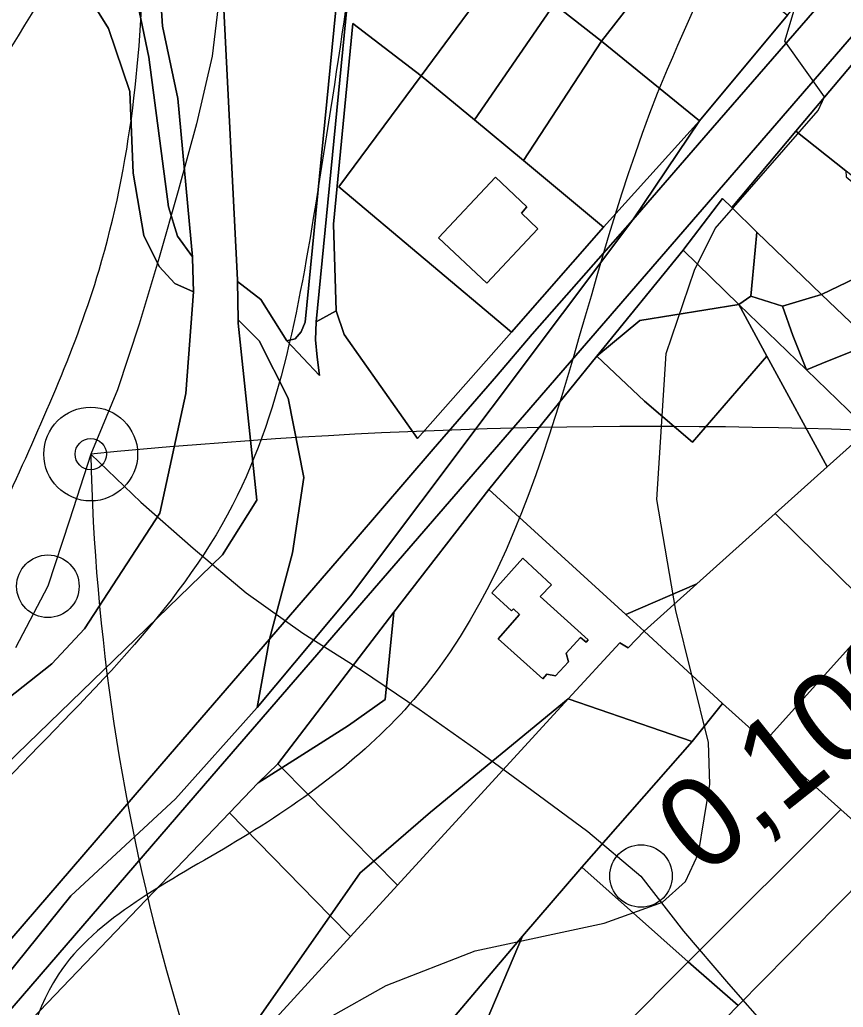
# Model space of a CAD drawing. Extents: x -510989 to -501240, y -1184665 to -1176089.
# Drawn here: x -504614 to -504495.5, y -1182034.1 to -1181891.9 of the extents above; entities that cross this region are included whole.
import ezdxf

# ---------------------------------------------------------------- set-up
doc = ezdxf.new("R2010")
doc.units = 0
for name, color, linetype in [('NAVRH_rozvodnice', 7, 'Continuous'), ('orna_puda', 7, 'Continuous'), ('ostatni_plocha_x_ostatni_komunikace', 7, 'Continuous'), ('ostatni_plocha_x_silnice', 7, 'Continuous'), ('ostatni_plocha_x_sportoviste_a_rekr_plocha', 7, 'Continuous'), ('STAV_zaplavove_uzemi', 7, 'Continuous'), ('trasovani_toku', 7, 'Continuous'), ('trvaly_travni_porost', 7, 'Continuous'), ('vodni_plocha_x_vodni_tok_v_koryt_prir_n_upr', 7, 'Continuous'), ('vrstevnice_02', 7, 'Continuous'), ('zahrada', 7, 'Continuous'), ('zastavena_plocha_a_nadvori', 7, 'Continuous'), ('zastavena_plocha_a_nadvori_x_spolecny_dvur', 7, 'Continuous')]:
    doc.layers.add(name, color=color, linetype=linetype)

msp = doc.modelspace()

# ---------------------------------------------------------------- linework, layer by layer
at = {"layer": 'NAVRH_rozvodnice'}
for centre, radius, start, end in [((-504522.68, -1182780.59), 830.09, 87.18644, 95.60854), ((-504299.17, -1181947.82), 304.71, 181.2506, 210.5058)]:
    msp.add_arc(centre, radius, start, end, dxfattribs=at)
at = {"layer": 'orna_puda'}
for points in [[(-504473.31, -1181969.21), (-504463.96, -1181978.2), (-504462.57, -1181979.47), (-504466.88, -1181983.62), (-504492.69, -1182008.47), (-504495.86, -1182005.63), (-504506.77, -1181995.86), (-504490.44, -1181977.67), (-504478.41, -1181964.27)], [(-504524.17, -1181979.97), (-504512.89, -1181990.38), (-504517.26, -1181995.85), (-504535.08, -1181989.69), (-504527.64, -1181981.66), (-504526.47, -1181982.39)], [(-504512.89, -1181990.38), (-504506.77, -1181995.86), (-504495.86, -1182005.63), (-504517.83, -1182027.6), (-504533.13, -1182013.94), (-504517.26, -1181995.85)], [(-504533.13, -1182013.94), (-504517.83, -1182027.6), (-504547.14, -1182057.08), (-504556.75, -1182048.93), (-504547.56, -1182037.79), (-504541.68, -1182023.9)]]:
    msp.add_lwpolyline(points, close=True, dxfattribs=at)
at = {"layer": 'ostatni_plocha_x_ostatni_komunikace'}
for points in [[(-504556.69, -1181785.16), (-504571.36, -1181935.41), (-504571.48, -1181938.01), (-504571.24, -1181940.5), (-504570.86, -1181943.16), (-504575.57, -1181938.14), (-504574.37, -1181937.85), (-504573.5, -1181936.88), (-504572.93, -1181935.45), (-504558.23, -1181785.32)], [(-504616.56, -1181838.54), (-504607.28, -1181858.75), (-504610.46, -1181858.76), (-504605.71, -1181870.11), (-504599.05, -1181881.31), (-504597.74, -1181886.23), (-504595.43, -1181897.31), (-504592.63, -1181918.84), (-504591.34, -1181923.1), (-504589.18, -1181926.04), (-504589.16, -1181926.26), (-504589.03, -1181931.12), (-504591.72, -1181929.92), (-504593.98, -1181927.44), (-504596.19, -1181922.97), (-504597.7, -1181914.03), (-504598.18, -1181902.27), (-504601.25, -1181893.17), (-504610.02, -1181879.09), (-504615.56, -1181865.33)], [(-504615.56, -1181865.33), (-504610.02, -1181879.09), (-504601.25, -1181893.17), (-504598.18, -1181902.27), (-504597.7, -1181914.03), (-504596.19, -1181922.97), (-504593.98, -1181927.44), (-504591.72, -1181929.92), (-504589.03, -1181931.12), (-504590.13, -1181945.75), (-504593.87, -1181962.96), (-504604.72, -1181979.62), (-504609.43, -1181984.65), (-504618.84, -1181992.12)]]:
    msp.add_lwpolyline(points, dxfattribs=at)
for points in [[(-504525.78, -1181920.73), (-504540.29, -1181937.21), (-504545.41, -1181943.25), (-504554.53, -1181953.78), (-504565.91, -1181967.01), (-504572.33, -1181974.45), (-504578.1, -1181981.14), (-504574.75, -1181968.71), (-504573.13, -1181957.84), (-504575.39, -1181946.42), (-504579.58, -1181938.15), (-504582.59, -1181935.14), (-504582.69, -1181929.6), (-504579.34, -1181932.22), (-504575.57, -1181938.14), (-504570.86, -1181943.16), (-504571.24, -1181940.5), (-504571.48, -1181938.01), (-504571.36, -1181935.41), (-504568.48, -1181933.82), (-504567.35, -1181937.25), (-504556.78, -1181952.23), (-504543.27, -1181936.89), (-504530, -1181921.77), (-504516.17, -1181906.5)], [(-504511.55, -1181918.98), (-504507.95, -1181922.52), (-504508.18, -1181925.08), (-504508.78, -1181931.75), (-504510.55, -1181932.92), (-504518.56, -1181925.11), (-504518.46, -1181924.95), (-504512.89, -1181917.66)], [(-504508.18, -1181925.08), (-504507.95, -1181922.52), (-504498.63, -1181931.49), (-504500.87, -1181932.17), (-504504.25, -1181933.19), (-504508.78, -1181931.75)], [(-504510.55, -1181932.92), (-504508.78, -1181931.75), (-504504.25, -1181933.19), (-504502.74, -1181937.4), (-504500.8, -1181942.35)], [(-504500.87, -1181932.17), (-504498.63, -1181931.49), (-504491.35, -1181938.47), (-504493.47, -1181939.34), (-504498.58, -1181941.44), (-504500.8, -1181942.35), (-504502.74, -1181937.4), (-504504.25, -1181933.19)], [(-504582.58, -1181935.62), (-504582.59, -1181935.14), (-504579.58, -1181938.15), (-504575.39, -1181946.42), (-504573.13, -1181957.84), (-504574.75, -1181968.71), (-504578.1, -1181981.14), (-504592.36, -1181997.67), (-504625.86, -1182036.54), (-504631.78, -1182043.52), (-504636.9, -1182049.85), (-504642.33, -1182057.18), (-504646.89, -1182063.98), (-504650.43, -1182070.16), (-504653, -1182075.65), (-504658.96, -1182079.59), (-504664.7, -1182067.84), (-504657.54, -1182050.8), (-504642.65, -1182030.42), (-504630.99, -1182019.73), (-504625.18, -1182014.78), (-504617.59, -1182000.69), (-504584.84, -1181968.96), (-504579.89, -1181961.1)], [(-504493.47, -1181939.34), (-504491.35, -1181938.47), (-504479.77, -1181949.59), (-504481.76, -1181950.7), (-504486.38, -1181953.29), (-504488.46, -1181954.46), (-504491.88, -1181950.98), (-504500.8, -1181942.35), (-504498.58, -1181941.44)]]:
    msp.add_lwpolyline(points, close=True, dxfattribs=at)
at = {"layer": 'ostatni_plocha_x_silnice'}
for points in [[(-504452.1, -1181835.62), (-504483.15, -1181871.62), (-504493.81, -1181883.88), (-504514.3, -1181907.49), (-504525.78, -1181920.73), (-504516.17, -1181906.5), (-504503.52, -1181891.27), (-504491.68, -1181877.25), (-504485.75, -1181870.62), (-504475.46, -1181859.11), (-504468.72, -1181851.19), (-504465.01, -1181846.92), (-504460.77, -1181844.19), (-504452.61, -1181835.24)], [(-504540.29, -1181937.21), (-504525.78, -1181920.73), (-504566.4, -1181974.9), (-504579.84, -1181990.95), (-504578.1, -1181981.14), (-504572.33, -1181974.45), (-504565.91, -1181967.01), (-504554.53, -1181953.78), (-504545.41, -1181943.25)], [(-504578.1, -1181981.14), (-504579.84, -1181990.95), (-504591.62, -1182004.13), (-504606.68, -1182018.06), (-504653, -1182075.65), (-504650.43, -1182070.16), (-504646.89, -1182063.98), (-504642.33, -1182057.18), (-504636.9, -1182049.85), (-504631.78, -1182043.52), (-504625.86, -1182036.54), (-504592.36, -1181997.67)]]:
    msp.add_lwpolyline(points, close=True, dxfattribs=at)
for points in [[(-504653, -1182075.65), (-504606.68, -1182018.06), (-504591.62, -1182004.13), (-504579.84, -1181990.95), (-504566.4, -1181974.9), (-504525.78, -1181920.73), (-504514.3, -1181907.49), (-504493.81, -1181883.88), (-504483.15, -1181871.62), (-504452.1, -1181835.62), (-504446.84, -1181839.46), (-504478.03, -1181875.53), (-504514.25, -1181917.46), (-504553.69, -1181963.07), (-504586.39, -1182000.87), (-504616.02, -1182035.26)], [(-504616.02, -1182035.26), (-504586.39, -1182000.87), (-504553.69, -1181963.07), (-504514.25, -1181917.46), (-504478.03, -1181875.53)], [(-504478.65, -1181879.99), (-504489.14, -1181892.32), (-504490.72, -1181894.19), (-504502.3, -1181907.97), (-504511.55, -1181918.98), (-504512.89, -1181917.66), (-504518.46, -1181924.95), (-504518.56, -1181925.11), (-504530.95, -1181940.37), (-504546.53, -1181959.57), (-504560.19, -1181977.24), (-504576.89, -1181999.06), (-504579.7, -1182001.81), (-504583.86, -1182006.14), (-504612.24, -1182035.78)]]:
    msp.add_lwpolyline(points, dxfattribs=at)
at = {"layer": 'ostatni_plocha_x_sportoviste_a_rekr_plocha'}
msp.add_lwpolyline([(-504557.61, -1181770.25), (-504504.67, -1181769.75), (-504503.54, -1181778.13), (-504498.25, -1181807.81), (-504496.86, -1181833.89), (-504513.69, -1181858.48), (-504524.68, -1181873.87), (-504532.64, -1181867.95), (-504544.41, -1181883.93), (-504556.23, -1181900), (-504566.1, -1181892.48), (-504568.85, -1181921.36), (-504568.48, -1181933.82), (-504571.36, -1181935.41), (-504556.69, -1181785.16), (-504556.55, -1181779.74), (-504556.98, -1181774.61)], close=True, dxfattribs=at)
at = {"layer": 'STAV_zaplavove_uzemi'}
for points in [[(-502250.32, -1184002.61), (-502355.07, -1183875.41), (-502442.37, -1183790.61), (-502477.29, -1183700.82), (-502532.16, -1183578.61), (-502567.08, -1183448.91), (-502626.05, -1183402.34), (-502705.41, -1183380.59), (-502814.2, -1183349.87), (-502882.03, -1183297.39), (-502931.95, -1183237.24), (-503042.02, -1183107.97), (-503139.64, -1183018.94), (-503222.14, -1182957.59), (-503308.56, -1182839.96), (-503316.24, -1182784.92), (-503330.32, -1182756.77), (-503348.24, -1182719.65), (-503334.16, -1182651.82), (-503323.92, -1182595.5), (-503313.68, -1182526.39), (-503294.1, -1182480.5), (-503251.86, -1182396.03), (-503229.34, -1182314.37), (-503216.1, -1182227.15), (-503242.43, -1182174.5), (-503271.86, -1182129.59), (-503287.34, -1182081.58), (-503343.88, -1182028.1), (-503361.79, -1182008.91), (-503396.35, -1181952.59), (-503442.43, -1181933.39), (-503497.46, -1181888.6), (-503525.62, -1181860.44), (-503528.18, -1181837.4), (-503548.66, -1181767.01), (-503558.9, -1181729.89), (-503576.82, -1181682.53), (-503578.1, -1181621.1), (-503567.86, -1181572.46), (-503552.5, -1181536.63), (-503538.04, -1181458.36), (-503518.33, -1181411.9), (-503509.88, -1181341.51), (-503497.21, -1181207.63), (-503499.77, -1181097.56), (-503498.02, -1181031.35), (-503510.82, -1180970.85), (-503549.22, -1180952.23), (-503571.32, -1180940.6), (-503605.07, -1180937.11), (-503651.61, -1180939.44), (-503671.39, -1180917.33), (-503679.53, -1180892.89), (-503713.27, -1180871.95), (-503727.24, -1180859.15), (-503734.22, -1180833.55), (-503728.4, -1180799.81), (-503741.2, -1180770.72), (-503722.82, -1180725.17), (-503721.54, -1180703.41), (-503731.78, -1180697.01), (-503767.61, -1180699.57), (-503790.65, -1180697.01), (-503817.53, -1180697.01), (-503861.04, -1180686.77), (-503889.2, -1180675.25), (-503900.72, -1180668.85), (-503953.2, -1180679.09), (-503997.99, -1180697.01), (-504063.27, -1180722.61), (-504109.34, -1180749.49), (-504142.62, -1180776.36), (-504177.18, -1180796.84), (-504211.73, -1180817.32), (-504414.98, -1180961.5), (-504472.7, -1180998.11), (-504544.51, -1181068.5), (-504600.82, -1181143.12), (-504621.94, -1181196.62), (-504641.65, -1181267.01), (-504660.25, -1181350.62), (-504634.7, -1181398.32), (-504617.66, -1181447.72), (-504600.62, -1181492.01), (-504587, -1181548.23), (-504592.11, -1181628.29), (-504569.96, -1181682.81), (-504568.26, -1181664.07), (-504554.63, -1181621.48), (-504547.82, -1181597.63)], [(-504826.46, -1182247.73), (-504827.62, -1182204.68), (-504817.15, -1182165.12), (-504791.55, -1182113.93), (-504727.56, -1182034.81), (-504708.94, -1182017.35), (-504669.38, -1181991.76), (-504649.6, -1181961.5), (-504628.66, -1181917.29), (-504601.9, -1181867.26), (-504597.24, -1181809.08), (-504585.16, -1181766.79), (-504596.8, -1181741.4), (-504604.2, -1181726.59), (-504633.82, -1181658.9), (-504646.51, -1181600.72), (-504660.26, -1181556.29), (-504751.04, -1181459.08), (-504798.4, -1181384.84), (-504826.55, -1181347.73), (-504862.39, -1181315.73), (-504866.23, -1181265.81), (-504862.39, -1181205.66), (-504853.43, -1181164.7), (-504793.92, -1181116.47), (-504755.84, -1181064.64), (-504725.17, -1181018.1), (-504649.01, -1180947.23), (-504594, -1180900.69), (-504545.35, -1180879.53), (-504377.38, -1180832.83), (-504317.01, -1180808.36), (-504368.93, -1180802.59), (-504426.63, -1180826.63), (-504542.02, -1180859.32)], [(-504547.82, -1181597.63), (-504529.08, -1181677.7), (-504510.34, -1181762.87), (-504510.34, -1181805.46), (-504503.52, -1181848.05), (-504522.26, -1181902.56), (-504557.31, -1181989.81), (-504582.91, -1182010.28), (-504608.51, -1182029.48), (-504618.75, -1182071.72), (-504632.83, -1182096.04), (-504648.18, -1182115.24), (-504664.82, -1182122.91), (-504685.3, -1182130.59), (-504727.54, -1182144.67), (-504745.46, -1182181.79), (-504758.25, -1182222.75), (-504758.25, -1182257.3), (-504807.19, -1182292.7), (-504828.34, -1182288.47), (-504827.28, -1182244.04)], [(-504574.97, -1181692.93), (-504558.07, -1181754.88), (-504562.29, -1181804.15), (-504563.7, -1181856.24), (-504570.74, -1181913.97), (-504583.41, -1181961.83), (-504617.2, -1182002.66), (-504652.4, -1182051.94), (-504665.07, -1182080.1), (-504696.04, -1182099.81), (-504738.28, -1182108.25), (-504752.36, -1182122.33), (-504767.85, -1182144.86), (-504780.52, -1182142.04), (-504787.55, -1182173.02), (-504781.92, -1182218.07), (-504783.33, -1182247.63), (-504788.96, -1182265.94), (-504808.67, -1182277.2), (-504832.61, -1182281.42)], [(-504824.03, -1182251.79), (-504806.11, -1182251.79), (-504808.67, -1182227.48), (-504803.55, -1182203.16), (-504807.39, -1182181.4), (-504806.11, -1182154.52), (-504795.88, -1182126.36), (-504783.08, -1182119.97), (-504770.28, -1182113.56), (-504754.92, -1182091.81), (-504726.76, -1182079.01), (-504689.64, -1182070.05), (-504667.89, -1182041.89), (-504634.61, -1181997.1), (-504615.41, -1181959.98), (-504602.61, -1181927.98), (-504596.21, -1181880.63), (-504594.68, -1181823.86), (-504583.41, -1181774.59), (-504590.45, -1181740.8), (-504600.31, -1181726.72)]]:
    msp.add_spline(points, degree=3, dxfattribs=at)
at = {"layer": 'trasovani_toku'}
for p, q in [((-504585.16, -1181887.23), (-504586.31, -1181897.17)), ((-504586.31, -1181897.17), (-504588.6, -1181906.9)), ((-504588.6, -1181906.9), (-504591.21, -1181916.55)), ((-504591.21, -1181916.55), (-504593.96, -1181926.17)), ((-504593.96, -1181926.17), (-504596.84, -1181935.74)), ((-504596.84, -1181935.74), (-504599.96, -1181945.24)), ((-504599.96, -1181945.24), (-504603.81, -1181954.47)), ((-504603.81, -1181954.47), (-504606.87, -1181963.99)), ((-504603.81, -1181954.47), (-504596.58, -1181961.38)), ((-504596.58, -1181961.38), (-504589.09, -1181968.01)), ((-504606.87, -1181963.99), (-504609.98, -1181973.5)), ((-504589.09, -1181968.01), (-504581.42, -1181974.43)), ((-504609.98, -1181973.5), (-504614.62, -1181982.35)), ((-504581.42, -1181974.43), (-504573.28, -1181980.24)), ((-504573.28, -1181980.24), (-504564.84, -1181985.59)), ((-504564.84, -1181985.59), (-504556.55, -1181991.18)), ((-504556.55, -1181991.18), (-504548.37, -1181996.94)), ((-504548.37, -1181996.94), (-504540.3, -1182002.85)), ((-504540.3, -1182002.85), (-504532.28, -1182008.83)), ((-504532.28, -1182008.83), (-504524.61, -1182015.23)), ((-504524.61, -1182015.23), (-504518.51, -1182023.16)), ((-504518.51, -1182023.16), (-504512.01, -1182030.76)), ((-504512.01, -1182030.76), (-504505.41, -1182038.27))]:
    msp.add_line(p, q, dxfattribs=at)
for centre, radius in [((-504603.81, -1181954.47), 6.75), ((-504603.81, -1181954.47), 2.25), ((-504609.98, -1181973.5), 4.5), ((-504524.61, -1182015.23), 4.5)]:
    msp.add_circle(centre, radius, dxfattribs=at)
at = {"layer": 'trvaly_travni_porost'}
msp.add_lwpolyline([(-504558.23, -1181785.32), (-504572.93, -1181935.45), (-504573.5, -1181936.88), (-504574.37, -1181937.85), (-504575.57, -1181938.14), (-504579.34, -1181932.22), (-504582.69, -1181929.6), (-504582.69, -1181929.38), (-504584.74, -1181888.46), (-504579.63, -1181878.26), (-504563.83, -1181769.35)], dxfattribs=at)
for points in [[(-504599.05, -1181881.31), (-504594.19, -1181881.71), (-504593.48, -1181892.87), (-504591.27, -1181903.25), (-504589.18, -1181926.04), (-504591.34, -1181923.1), (-504592.63, -1181918.84), (-504595.43, -1181897.31), (-504597.74, -1181886.23)], [(-504556.23, -1181900), (-504568.12, -1181915.98), (-504543.27, -1181936.89), (-504556.78, -1181952.23), (-504567.35, -1181937.25), (-504568.48, -1181933.82), (-504568.85, -1181921.36), (-504566.1, -1181892.48)], [(-504556.23, -1181900), (-504548.57, -1181906.35), (-504541.54, -1181912.19), (-504530, -1181921.77), (-504543.27, -1181936.89), (-504568.12, -1181915.98)], [(-504502.3, -1181907.97), (-504495.14, -1181913.7), (-504495.09, -1181914.56), (-504487.62, -1181920.79), (-504487.08, -1181920.14), (-504485.42, -1181921.47), (-504482.58, -1181923.74), (-504498.63, -1181931.49), (-504507.95, -1181922.52), (-504511.55, -1181918.98)], [(-504541.03, -1181918.86), (-504545.55, -1181914.61), (-504553.77, -1181923.35), (-504546.81, -1181929.86), (-504540.21, -1181922.85), (-504539.44, -1181922.03), (-504541.82, -1181919.79)], [(-504560.19, -1181977.24), (-504546.53, -1181959.57), (-504526.77, -1181977.59), (-504524.17, -1181979.97), (-504526.47, -1181982.39), (-504527.64, -1181981.66), (-504535.08, -1181989.69), (-504554.92, -1182006.02), (-504563.06, -1182013.07), (-504576.31, -1181999.65), (-504566.71, -1181993.57), (-504561.41, -1181989.8)], [(-504541.6, -1181969.46), (-504546.1, -1181974.44), (-504543.26, -1181977.06), (-504542.97, -1181976.76), (-504542.08, -1181977.56), (-504545.15, -1181981.05), (-504538.76, -1181986.84), (-504538.15, -1181986.14), (-504536.93, -1181986.39), (-504535.03, -1181984.37), (-504535.36, -1181983.12), (-504533.3, -1181980.87), (-504532.51, -1181981.54), (-504532.23, -1181981.22), (-504539.1, -1181974.96), (-504537.49, -1181973.29)], [(-504560.19, -1181977.24), (-504561.41, -1181989.8), (-504566.71, -1181993.57), (-504576.31, -1181999.65), (-504576.89, -1181999.06)], [(-504576.89, -1181999.06), (-504576.31, -1181999.65), (-504579.7, -1182001.81)], [(-504492.69, -1182008.47), (-504489.01, -1182011.97), (-504510.63, -1182033.85), (-504517.83, -1182027.6), (-504495.86, -1182005.63)], [(-504547.56, -1182037.79), (-504556.75, -1182048.93), (-504576.53, -1182072.38), (-504565.78, -1182082.47), (-504544.51, -1182059.31), (-504533.83, -1182047.7), (-504522.79, -1182046.38), (-504553.55, -1182077.59), (-504568.48, -1182093.74), (-504577.27, -1182085.79), (-504580.63, -1182089.39), (-504589.56, -1182080.7), (-504587.53, -1182077.86), (-504583.5, -1182073.34), (-504541.68, -1182023.9)], [(-504517.83, -1182027.6), (-504510.63, -1182033.85), (-504522.79, -1182046.38), (-504533.83, -1182047.7), (-504544.51, -1182059.31), (-504547.14, -1182057.08)]]:
    msp.add_lwpolyline(points, close=True, dxfattribs=at)
at = {"layer": 'vodni_plocha_x_vodni_tok_v_koryt_prir_n_upr'}
for points in [[(-504563.83, -1181769.35), (-504579.63, -1181878.26), (-504584.74, -1181888.46), (-504582.69, -1181929.38), (-504582.69, -1181929.6), (-504582.59, -1181935.14), (-504582.58, -1181935.62), (-504579.89, -1181961.1), (-504584.84, -1181968.96), (-504617.59, -1182000.69)], [(-504618.84, -1181992.12), (-504609.43, -1181984.65), (-504604.72, -1181979.62), (-504593.87, -1181962.96), (-504590.13, -1181945.75), (-504589.03, -1181931.12), (-504589.16, -1181926.26), (-504589.18, -1181926.04), (-504591.27, -1181903.25), (-504593.48, -1181892.87), (-504594.19, -1181881.71), (-504591.44, -1181859.72), (-504579.33, -1181792.27)]]:
    msp.add_lwpolyline(points, dxfattribs=at)
at = {"layer": 'vrstevnice_02'}
msp.add_lwpolyline([(-504577.31, -1182040), (-504561.31, -1182031), (-504548.5, -1182026), (-504529.91, -1182022), (-504521.5, -1182019), (-504518.19, -1182016), (-504516.31, -1182012), (-504514.69, -1182002), (-504514.91, -1181996), (-504519.59, -1181977), (-504522.31, -1181961), (-504521, -1181940), (-504516.91, -1181928), (-504513.91, -1181922), (-504499.09, -1181905), (-504498.19, -1181903), (-504503.91, -1181895), (-504493.09, -1181859), (-504493.91, -1181801), (-504493, -1181798), (-504490.19, -1181795)], dxfattribs=at)
at = {"layer": 'zahrada'}
for points in [[(-504524.68, -1181873.87), (-504518.04, -1181879.33), (-504530.29, -1181895), (-504537.09, -1181889.67)], [(-504544.41, -1181883.93), (-504537.09, -1181889.67), (-504548.57, -1181906.35), (-504556.23, -1181900)], [(-504530.29, -1181895), (-504541.54, -1181912.19), (-504548.57, -1181906.35), (-504537.09, -1181889.67)], [(-504498.63, -1181931.49), (-504482.58, -1181923.74), (-504472.48, -1181931.81), (-504491.35, -1181938.47)], [(-504510.55, -1181932.92), (-504500.8, -1181942.35), (-504491.88, -1181950.98), (-504497.82, -1181956.31), (-504506.5, -1181940.36)], [(-504506.5, -1181940.36), (-504497.82, -1181956.31), (-504505.28, -1181963.01), (-504516.56, -1181973.14), (-504526.77, -1181977.59), (-504546.53, -1181959.57), (-504530.95, -1181940.37), (-504524.09, -1181946.83), (-504517.19, -1181952.76), (-504510.83, -1181945.38)], [(-504516.56, -1181973.14), (-504505.28, -1181963.01), (-504490.44, -1181977.67), (-504506.77, -1181995.86), (-504512.89, -1181990.38), (-504524.17, -1181979.97)], [(-504526.77, -1181977.59), (-504516.56, -1181973.14), (-504524.17, -1181979.97)], [(-504455.46, -1181986.68), (-504447.37, -1181994.89), (-504441.85, -1181989.01), (-504436.97, -1181989.96), (-504447.3, -1181994.96), (-504461.34, -1182009.07), (-504482.65, -1182030.1), (-504488.27, -1182033.9), (-504511.93, -1182049.89), (-504517.07, -1182053.36), (-504530.59, -1182068.89), (-504540.63, -1182079.86), (-504544.95, -1182084.88), (-504553.55, -1182077.59), (-504522.79, -1182046.38), (-504510.63, -1182033.85), (-504489.01, -1182011.97), (-504464.23, -1181984.96), (-504458.18, -1181988.02)], [(-504517.26, -1181995.85), (-504533.13, -1182013.94), (-504541.68, -1182023.9), (-504583.5, -1182073.34), (-504586.48, -1182070.73), (-504590.38, -1182075.22), (-504587.53, -1182077.86), (-504589.56, -1182080.7), (-504591.9, -1182083.68), (-504600.69, -1182095.11), (-504608.18, -1182086.32), (-504607.95, -1182084.66), (-504609.18, -1182083.47), (-504579, -1182051.65), (-504587.78, -1182047.3), (-504566.42, -1182023.95), (-504559.65, -1182016.55), (-504535.08, -1181989.69)], [(-504554.92, -1182006.02), (-504535.08, -1181989.69), (-504559.65, -1182016.55), (-504563.06, -1182013.07)], [(-504579.7, -1182001.81), (-504576.31, -1181999.65), (-504563.06, -1182013.07), (-504565.04, -1182014.78), (-504569.36, -1182020.96), (-504583.86, -1182006.14)], [(-504583.86, -1182006.14), (-504569.36, -1182020.96), (-504587.78, -1182047.3), (-504612.24, -1182035.78)], [(-504565.04, -1182014.78), (-504563.06, -1182013.07), (-504559.65, -1182016.55), (-504566.42, -1182023.95), (-504569.36, -1182020.96)], [(-504569.36, -1182020.96), (-504566.42, -1182023.95), (-504587.78, -1182047.3)]]:
    msp.add_lwpolyline(points, close=True, dxfattribs=at)
at = {"layer": 'zastavena_plocha_a_nadvori'}
for points in [[(-504506.49, -1181888.83), (-504503.52, -1181891.27), (-504516.17, -1181906.5), (-504530.29, -1181895), (-504518.04, -1181879.33)], [(-504530.29, -1181895), (-504516.17, -1181906.5), (-504530, -1181921.77), (-504541.54, -1181912.19)], [(-504490.72, -1181894.19), (-504471.98, -1181909.18), (-504485.42, -1181921.47), (-504487.08, -1181920.14), (-504495.14, -1181913.7), (-504502.3, -1181907.97)], [(-504541.03, -1181918.86), (-504541.82, -1181919.79), (-504539.44, -1181922.03), (-504540.21, -1181922.85), (-504546.81, -1181929.86), (-504553.77, -1181923.35), (-504545.55, -1181914.61)], [(-504510.55, -1181932.92), (-504506.5, -1181940.36), (-504510.83, -1181945.38), (-504517.19, -1181952.76), (-504524.09, -1181946.83), (-504530.95, -1181940.37), (-504524.79, -1181935.22)], [(-504488.46, -1181954.46), (-504480.68, -1181962.12), (-504479.85, -1181962.92), (-504478.41, -1181964.27), (-504490.44, -1181977.67), (-504505.28, -1181963.01), (-504497.82, -1181956.31), (-504491.88, -1181950.98)], [(-504541.6, -1181969.46), (-504537.49, -1181973.29), (-504539.1, -1181974.96), (-504532.23, -1181981.22), (-504532.51, -1181981.54), (-504533.3, -1181980.87), (-504535.36, -1181983.12), (-504535.03, -1181984.37), (-504536.93, -1181986.39), (-504538.15, -1181986.14), (-504538.76, -1181986.84), (-504545.15, -1181981.05), (-504542.08, -1181977.56), (-504542.97, -1181976.76), (-504543.26, -1181977.06), (-504546.1, -1181974.44)]]:
    msp.add_lwpolyline(points, close=True, dxfattribs=at)
at = {"layer": 'zastavena_plocha_a_nadvori_x_spolecny_dvur'}
msp.add_lwpolyline([(-504518.56, -1181925.11), (-504510.55, -1181932.92), (-504524.79, -1181935.22), (-504530.95, -1181940.37)], close=True, dxfattribs=at)

# ---------------------------------------------------------------- texts
at = {"layer": 'trasovani_toku'}
msp.add_text('0,100', height=13, rotation=38.5124, dxfattribs=at).set_placement((-504515.63, -1182015.49))

doc.saveas('drawing.dxf')
